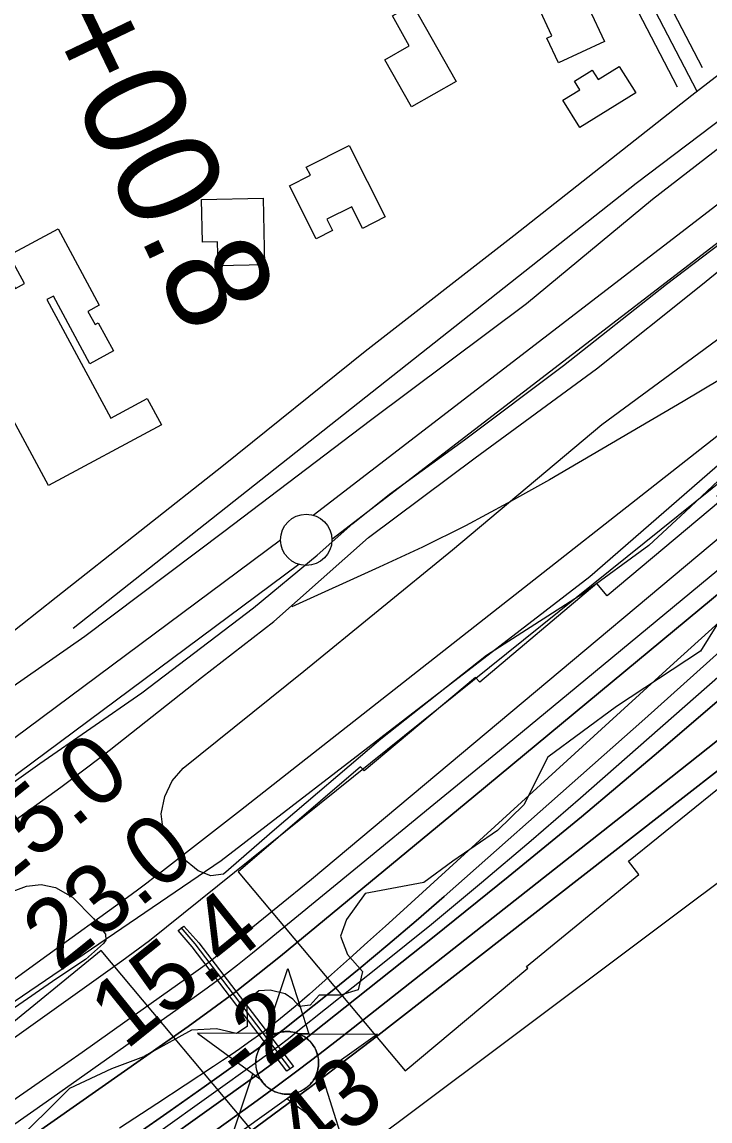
# Model space of a CAD drawing. Extents: x 3477039 to 3515015, y 546746 to 572297.
# Drawn here: x 3483241 to 3483912, y 559585 to 560657 of the extents above; entities that cross this region are included whole.
import ezdxf

# ---------------------------------------------------------------- set-up
doc = ezdxf.new("R2010")
doc.units = 0
for name, color, linetype in [('V-BLDG-OTLN', 7, 'Continuous'), ('V-CHAN-DOCK', 7, 'Continuous'), ('V-CHAN-NAID', 7, 'Continuous'), ('V-FLOD-BASE', 7, 'Continuous'), ('V-LEVE-TOET', 7, 'Continuous'), ('V-RIVR-EDGE', 7, 'Continuous'), ('V-RIVR-RANG', 7, 'Continuous'), ('V-ROAD-CNTR', 7, 'Continuous'), ('V-RRAP-FSHR', 7, 'Continuous'), ('V-RRAP-RVMT', 7, 'Continuous'), ('V-SITE-VEGE', 7, 'Continuous'), ('V-SURV-IDEN', 7, 'Continuous'), ('V-SURV-LINE', 7, 'Continuous'), ('V-TOPO-DPTH', 7, 'Continuous'), ('V-TOPO-MAJR', 7, 'Continuous'), ('V-TOPO-MINR', 7, 'Continuous'), ('V-TOPO-SHOR', 7, 'Continuous'), ('V-TOPO-WATR', 7, 'Continuous'), ('V-UTIL-LINE', 7, 'Continuous')]:
    doc.layers.add(name, color=color, linetype=linetype)

msp = doc.modelspace()

# ---------------------------------------------------------------- linework, layer by layer
at = {"layer": 'V-BLDG-OTLN'}
for points in [[(3483793.8, 560670.1), (3483808.9, 560637.6), (3483764, 560616.7), (3483752.7, 560640.8), (3483757.5, 560643.1), (3483744.3, 560671.5), (3483778.1, 560687.2), (3483787.5, 560667.2)], [(3483621.8, 560673.6), (3483664.4, 560598.5), (3483620.8, 560573.8), (3483594.8, 560619.7), (3483618.7, 560633.2), (3483602.2, 560662.4)], [(3483839.3, 560587.4), (3483784.9, 560553.5), (3483768.3, 560580.2), (3483784.8, 560590.5), (3483779.6, 560598.9), (3483796.8, 560609.7), (3483802.6, 560600.3), (3483823.3, 560613.1)], [(3483276.5, 560454.8), (3483316.7, 560380.3), (3483305.6, 560374.3), (3483312.5, 560361.5), (3483315.6, 560363.2), (3483330.5, 560335.7), (3483307.6, 560323.3), (3483272, 560389.3), (3483265.4, 560385.8), (3483327.9, 560270.1), (3483363.4, 560289.3), (3483377.2, 560263.8), (3483267.2, 560204.5), (3483189.9, 560347.7), (3483192.1, 560348.9), (3483102.8, 560514.5), (3483132.9, 560530.7), (3483127.6, 560540.6), (3483150.6, 560553), (3483235, 560396.6), (3483243.9, 560401.4), (3483228.9, 560429.1)], [(3483560.3, 560536.1), (3483595.2, 560466.4), (3483573.1, 560455.3), (3483562.7, 560476.2), (3483538.5, 560464.1), (3483543.9, 560453.2), (3483527.9, 560445.2), (3483502, 560496.8), (3483522.4, 560507), (3483518.3, 560515.1)], [(3483416.2, 560483.4), (3483476.3, 560484.8), (3483477.8, 560419.6), (3483432.4, 560418.6), (3483431.9, 560442), (3483417.2, 560441.7)]]:
    msp.add_lwpolyline(points, close=True, dxfattribs=at)
at = {"layer": 'V-CHAN-DOCK'}
msp.add_lwpolyline([(3483398.9, 559774.6), (3483413.6, 559758.6), (3483505.8, 559637.9), (3483499.3, 559633.3), (3483407.1, 559754.5), (3483393.6, 559770.5), (3483398.9, 559774.6)], dxfattribs=at)
at = {"layer": 'V-CHAN-NAID'}
for points in [[(3483488.9, 559670), (3483479.3, 559670.1), (3483500.4, 559733.5), (3483520.7, 559669.8), (3483511.1, 559669.8), (3483509.5, 559670.4), (3483507.4, 559671), (3483505.4, 559671.5), (3483503.3, 559671.8), (3483502.2, 559671.9), (3483500.6, 559672), (3483498.9, 559672), (3483497.5, 559671.9), (3483495.6, 559671.7), (3483494.3, 559671.5), (3483492.5, 559671.1), (3483490.9, 559670.7), (3483489.9, 559670.4)], [(3483488.9, 559670), (3483412.4, 559670.5), (3483474, 559625.1), (3483472.9, 559627), (3483472, 559628.7), (3483471.2, 559630.6), (3483470.5, 559632.7), (3483470.2, 559634), (3483469.8, 559635.6), (3483469.6, 559637.1), (3483469.4, 559638.7), (3483469.3, 559640.4), (3483469.2, 559642), (3483469.3, 559644.1), (3483469.5, 559645.7), (3483469.9, 559647.9), (3483470.4, 559649.8), (3483471, 559651.7), (3483471.7, 559653.4), (3483472.4, 559655), (3483473.2, 559656.5), (3483474.3, 559658.2), (3483475.3, 559659.7), (3483476.3, 559661), (3483477.3, 559662.1), (3483478.6, 559663.5), (3483479.7, 559664.4), (3483481.4, 559665.8), (3483482.6, 559666.7), (3483484.3, 559667.8), (3483486, 559668.7), (3483487.5, 559669.4)], [(3483511.1, 559669.8), (3483587.6, 559669.3), (3483525.4, 559624.8), (3483526.3, 559626.2), (3483527.2, 559628.1), (3483528, 559629.7), (3483528.7, 559631.6), (3483529.2, 559633.4), (3483529.6, 559635.1), (3483530, 559637.1), (3483530.2, 559638.6), (3483530.3, 559640.8), (3483530.3, 559642.9), (3483530.1, 559645.1), (3483529.8, 559646.9), (3483529.3, 559649.1), (3483528.7, 559651.3), (3483527.9, 559653.2), (3483527.3, 559654.7), (3483526.3, 559656.6), (3483525.2, 559658.3), (3483524, 559660), (3483522.8, 559661.6), (3483521.5, 559662.9), (3483519.9, 559664.5), (3483518.1, 559665.9), (3483516.4, 559667.1), (3483514.5, 559668.2), (3483513.1, 559668.9)], [(3483507.3, 559611.9), (3483445.1, 559567.3), (3483466.2, 559630.8), (3483474, 559625.1), (3483474.6, 559624.2), (3483476, 559622.3), (3483477.2, 559620.9), (3483478.7, 559619.4), (3483480.1, 559618.1), (3483481.5, 559617), (3483482.9, 559616), (3483484.6, 559615), (3483486.3, 559614), (3483488.1, 559613.2), (3483489.5, 559612.7), (3483491.2, 559612.1), (3483493.4, 559611.6), (3483494.9, 559611.3), (3483496.9, 559611), (3483498.5, 559610.9), (3483500.3, 559610.9), (3483502, 559611), (3483503.7, 559611.2), (3483505.6, 559611.5)], [(3483525.4, 559624.8), (3483533.2, 559630.3), (3483553.4, 559566.6), (3483499.5, 559606.3), (3483507.3, 559611.9), (3483509, 559612.3), (3483510.6, 559612.9), (3483512.8, 559613.8), (3483514.5, 559614.7), (3483516.4, 559615.8), (3483518.1, 559617), (3483519.7, 559618.3), (3483520.9, 559619.4), (3483522.3, 559620.8), (3483523.5, 559622.2), (3483524.6, 559623.7)]]:
    msp.add_lwpolyline(points, close=True, dxfattribs=at)
msp.add_circle((3483499.8, 559641.4), 30.5, dxfattribs=at)
at = {"layer": 'V-FLOD-BASE'}
msp.add_lwpolyline([(3482382.9, 559248.9), (3482364.8, 559272), (3482401.5, 559301.2), (3482530.3, 559398.1), (3482669.5, 559501.2), (3482766.4, 559574.2), (3482900, 559673.3), (3483028.3, 559767.9), (3483135.8, 559846), (3483258.8, 559933.5), (3483358, 560002.3), (3483466.8, 560085.2), (3483528.9, 560136.6), (3483563.8, 560167.6), (3483599.3, 560196.2), (3483672.6, 560249.2), (3483768.9, 560321.6), (3483869.4, 560401), (3483974.7, 560480.9), (3484043.8, 560532.9), (3484090.5, 560567.9), (3484094.7, 560564.3)], dxfattribs=at)
at = {"layer": 'V-LEVE-TOET'}
for points in [[(3484546.9, 561015), (3484410.9, 560904), (3484276.1, 560799), (3484222.1, 560759.6), (3484143.1, 560701), (3484017.8, 560608.8), (3483855.8, 560483.3), (3483732.8, 560381.7), (3483580.9, 560267.9), (3483437.9, 560159.3), (3483302.5, 560057.2), (3483187.3, 559976.8), (3483022.3, 559850.1), (3482873.4, 559739.2), (3482703.1, 559613.2), (3482541.8, 559491.8), (3482433.6, 559410.7), (3482383.4, 559374.9), (3482356.2, 559355.3), (3482282.9, 559299.3), (3482194.2, 559234), (3482159.4, 559205)], [(3483226.6, 559872.4), (3483279.2, 559910.3), (3483320, 559941.2), (3483416.3, 560017.1), (3483486.7, 560072), (3483579, 560153.8), (3483683, 560231.4), (3483801.2, 560318.3), (3483902.9, 560399.5), (3484012.9, 560489.4), (3484087.4, 560548.4), (3484097.2, 560552.4), (3484121, 560562.3), (3484166, 560594.9), (3484275.3, 560677.2)]]:
    msp.add_lwpolyline(points, dxfattribs=at)
at = {"layer": 'V-RIVR-EDGE'}
for points in [[(3483919, 560069.7), (3483902.4, 560042.8), (3483820.7, 559989.1), (3483753.8, 559939.6), (3483730.4, 559893.1), (3483704.6, 559868.1), (3483661, 559838.1), (3483632.8, 559817.4), (3483575.8, 559806.5), (3483557.4, 559781.4), (3483551.8, 559764.9), (3483558.5, 559747.1), (3483573.2, 559730.5), (3483568.8, 559712.8), (3483551.7, 559707.3), (3483530.8, 559707.3), (3483522.2, 559697.6), (3483511.8, 559696.4), (3483505.1, 559703.7), (3483497.7, 559708.6), (3483483, 559712.4), (3483472, 559711.8), (3483460.3, 559702), (3483460.9, 559676.9), (3483450.5, 559670.2), (3483430.9, 559674.5), (3483406.4, 559673.3), (3483360.2, 559647.8)], [(3483175.7, 559534.4), (3483213.5, 559554.5), (3483230.3, 559559.2), (3483288.1, 559616.7), (3483328.9, 559635.8), (3483360.2, 559647.8)]]:
    msp.add_lwpolyline(points, dxfattribs=at)
at = {"layer": 'V-ROAD-CNTR'}
for points in [[(3487076.1, 563044), (3486779.2, 562810.3), (3486559.3, 562642), (3486392.2, 562506.5), (3486233.3, 562382.9), (3486038.4, 562229.6), (3485911.7, 562136), (3485621, 561911.1), (3485424, 561754.5), (3485308.3, 561665.3), (3485038, 561461.4), (3484792.2, 561271.1), (3484535.2, 561068.6), (3484336.9, 560919.3), (3484215.5, 560832), (3484122, 560761.2), (3483893.9, 560584.8), (3483720.5, 560448), (3483575.7, 560335.3), (3483437.8, 560223.9), (3483274.8, 560095.3), (3483188.4, 560027.1), (3483006, 559900.9)], [(3483899.3, 560588.9), (3483695.2, 560981.2), (3483559.1, 561219.2), (3483424.8, 561472.8), (3483251.9, 561790)], [(3483880.2, 560593.1), (3483682.1, 560974), (3483552.3, 561201)], [(3483904.3, 560611.8), (3483717.2, 560971.4)], [(3484219.5, 560834.8), (3484122, 560761.2), (3483893.9, 560584.8), (3483720.5, 560448), (3483575.7, 560335.3), (3483437.8, 560223.9), (3483274.8, 560095.3), (3483188.4, 560027.1), (3483006, 559900.9)]]:
    msp.add_lwpolyline(points, dxfattribs=at)
at = {"layer": 'V-RRAP-FSHR'}
msp.add_lwpolyline([(3481235.5, 558175), (3481260.4, 558193.2), (3481664.8, 558468.2), (3481750.1, 558561.3), (3481840.8, 558681.4), (3481906.4, 558774.6), (3482006.9, 558887.3), (3482130.2, 558983.5), (3482201, 559023.4), (3482476.9, 559192.1), (3482732, 559365.8), (3482809.3, 559398.5), (3482880.6, 559442.7), (3483189.7, 559671.5), (3483435.4, 559838.7), (3483794.7, 560115.6), (3484011.1, 560303.9), (3484237, 560525.2), (3484364.2, 560616.5), (3484735.6, 560876.4)], dxfattribs=at)
at = {"layer": 'V-RRAP-RVMT'}
for p, q in [((3483318.6, 559751), (3483204.3, 559658)), ((3483480, 559558.4), (3483318.6, 559751))]:
    msp.add_line(p, q, dxfattribs=at)
for points in [[(3484495.5, 560702.4), (3484380.4, 560606.2), (3484372.1, 560615.4), (3484255.2, 560518.1), (3484252.3, 560521.4), (3484125.6, 560412.9), (3484135.6, 560401.4), (3484019.4, 560302.5), (3484029.1, 560290.7), (3483918.3, 560194), (3483921.9, 560189.6), (3483811.6, 560096.8), (3483801.4, 560108.9), (3483687.5, 560012.6), (3483683.1, 560017.4), (3483574.6, 559926.1), (3483571.2, 559930), (3483452, 559827.6)], [(3483452, 559827.6), (3483614.7, 559633.7), (3483734.2, 559733.9), (3483733, 559735.4), (3483842.4, 559825.2), (3483832.3, 559838.2), (3483948, 559931.9), (3483939.2, 559942.5), (3484056.5, 560040.4), (3484051.9, 560046), (3484162.2, 560142.1), (3484154, 560151.8), (3484267.9, 560248.9), (3484274.2, 560241.7), (3484399.6, 560347.6), (3484397.4, 560350.1), (3484617.7, 560539.2)]]:
    msp.add_lwpolyline(points, dxfattribs=at)
at = {"layer": 'V-SITE-VEGE'}
for points in [[(3483982.9, 560268.7), (3483887.7, 560179.3), (3483852.2, 560146), (3483788.3, 560099.3), (3483693.8, 560038.7), (3483590.9, 559957), (3483487.4, 559868.8), (3483437.7, 559825.6), (3483425.4, 559823.9), (3483413, 559828.7), (3483397.2, 559841.7), (3483386.1, 559855.3), (3483378.6, 559871.2), (3483376.9, 559884.2), (3483380.5, 559901.2), (3483387.7, 559916.5), (3483398.4, 559928.8), (3483516, 560023.4), (3483660.9, 560141.9), (3483806.4, 560264), (3483940, 560362.6)], [(3483224, 559805.7), (3483245.8, 559813.8), (3483260, 559815.5), (3483274.1, 559812.5), (3483290.5, 559803), (3483311, 559782.2), (3483319.1, 559771.6), (3483322.6, 559766.9), (3483323.2, 559761), (3483320.8, 559758), (3483303.1, 559742.3), (3483275.3, 559723.6), (3483188.4, 559663.6)]]:
    msp.add_lwpolyline(points, dxfattribs=at)
at = {"layer": 'V-SURV-LINE'}
for points in [[(3483525, 560175.6), (3487277.1, 563062.8)], [(3487295.4, 563039), (3483543.3, 560151.8)], [(3482248, 559224.3), (3483493.3, 560151.6)], [(3483511.2, 560127.5), (3482265.9, 559200.2)]]:
    msp.add_lwpolyline(points, dxfattribs=at)
msp.add_circle((3483518.3, 560151.5), 25, dxfattribs=at)
at = {"layer": 'V-TOPO-DPTH'}
for points in [[(3484837.9, 560882.1), (3484351.8, 560505.8), (3484318, 560479.6), (3484284.4, 560453.2), (3484250.9, 560426.7), (3484217.5, 560400), (3484184.2, 560373.2), (3484151.1, 560346.2), (3484118.2, 560319), (3483523.4, 559820.4), (3483490.6, 559793.6), (3483438.3, 559751.1), (3483431.5, 559745.7), (3483424.7, 559740.3), (3483417.7, 559735.2), (3483410.7, 559730.1), (3483341.6, 559681.1), (3483299.9, 559651.7), (3483258.1, 559622.4), (3483216.1, 559593.4)], [(3483157, 559406.5), (3483242.5, 559466.9), (3483327.8, 559527.6), (3483470.5, 559629.8), (3483484.2, 559639.7), (3483497.8, 559649.8), (3483511.3, 559660.1), (3483524.6, 559670.6), (3483643, 559764.7), (3483715, 559822.8), (3483786.6, 559881.5), (3483857.4, 559941.1), (3483927.6, 560001.4), (3484162, 560205.1), (3484191.2, 560230.3), (3484220.4, 560255.5), (3484249.7, 560280.6), (3484279.1, 560305.6), (3484332.8, 560351.2), (3484389.4, 560398.7), (3484446.3, 560445.7), (3484503.7, 560492.1), (3484561.5, 560538), (3484939.8, 560835.2)], [(3483157, 559406.5), (3483242.5, 559466.9), (3483327.8, 559527.6), (3483470.5, 559629.8), (3483484.2, 559639.7), (3483497.8, 559649.8), (3483511.3, 559660.1), (3483524.6, 559670.6), (3483643, 559764.7), (3483715, 559822.8), (3483786.6, 559881.5), (3483857.4, 559941.1), (3483927.6, 560001.4), (3484162, 560205.1), (3484191.2, 560230.3), (3484220.4, 560255.5), (3484249.7, 560280.6), (3484279.1, 560305.6), (3484332.8, 560351.2), (3484389.4, 560398.7), (3484446.3, 560445.7), (3484503.7, 560492.1), (3484561.5, 560538), (3484939.8, 560835.2)], [(3484938.5, 560763.4), (3484474.6, 560376.2), (3484439.4, 560346.7), (3484404.3, 560317), (3484369.3, 560287.3), (3484334.4, 560257.4), (3484277.8, 560208.7), (3484271.3, 560203.1), (3484264.7, 560197.6), (3484258.2, 560192), (3484251.6, 560186.5), (3484245, 560181.1), (3484238.3, 560175.6), (3484231.6, 560170.3), (3484224.9, 560165), (3483582.3, 559663.7), (3483552.8, 559641), (3483523.2, 559618.4), (3483493.3, 559596.2), (3483463.3, 559574.2), (3482731.9, 559044.5)], [(3482731.9, 559044.5), (3483463.3, 559574.2), (3483493.3, 559596.2), (3483523.2, 559618.4), (3483552.8, 559641), (3483582.3, 559663.7), (3484224.9, 560165), (3484231.6, 560170.3), (3484238.3, 560175.6), (3484245, 560181.1), (3484251.6, 560186.5), (3484258.2, 560192), (3484264.7, 560197.6), (3484271.3, 560203.1), (3484277.8, 560208.7), (3484334.4, 560257.4), (3484369.3, 560287.3), (3484404.3, 560317), (3484439.4, 560346.7), (3484474.6, 560376.2), (3484938.5, 560763.4)], [(3484787.4, 560692.9), (3484742.6, 560655.4), (3484698, 560617.5), (3484288.7, 560265.3), (3484265.8, 560245.6), (3484243, 560226), (3484220, 560206.5), (3484197.1, 560186.9), (3484121.1, 560122.3), (3484059.9, 560070.8), (3483998.3, 560019.8), (3483936.1, 559969.4), (3483873.5, 559919.6), (3483553.4, 559667.2), (3483532, 559650.6), (3483510.5, 559634.2), (3483488.7, 559618), (3483466.9, 559602.1), (3483079.9, 559323.5)], [(3483079.9, 559323.5), (3483466.9, 559602.1), (3483488.7, 559618), (3483510.5, 559634.2), (3483532, 559650.6), (3483553.4, 559667.2), (3483873.5, 559919.6), (3483936.1, 559969.4), (3483998.3, 560019.8), (3484059.9, 560070.8), (3484121.1, 560122.3), (3484197.1, 560186.9), (3484220, 560206.5), (3484243, 560226), (3484265.8, 560245.6), (3484288.7, 560265.3), (3484698, 560617.5), (3484742.6, 560655.4), (3484787.4, 560692.9)], [(3484669.5, 560695.8), (3484618.4, 560656.2), (3484215.3, 560342.5), (3484196.1, 560327.5), (3484177, 560312.3), (3484158.1, 560296.9), (3484139.3, 560281.4), (3484011.9, 560175.3), (3483681.7, 559901.3), (3483493.3, 559745.6), (3483471.2, 559727.8), (3483448.9, 559710.4), (3483426.1, 559693.5), (3483403.1, 559676.9), (3483095.1, 559460.8)], [(3483095.1, 559460.8), (3483403.1, 559676.9), (3483426.1, 559693.5), (3483448.9, 559710.4), (3483471.2, 559727.8), (3483493.3, 559745.6), (3483681.7, 559901.3), (3484011.9, 560175.3), (3484139.3, 560281.4), (3484158.1, 560296.9), (3484177, 560312.3), (3484196.1, 560327.5), (3484215.3, 560342.5), (3484618.4, 560656.2), (3484669.5, 560695.8)], [(3483949.7, 560067.9), (3483899, 560022.4), (3483848.2, 559977), (3483797.2, 559931.7), (3483652.7, 559803.7), (3483625.4, 559779.9), (3483597.9, 559756.4), (3483570, 559733.3), (3483541.9, 559710.5), (3483495.9, 559673.8), (3483490.6, 559669.6), (3483485.2, 559665.4), (3483479.7, 559661.4), (3483474.2, 559657.4), (3483418.9, 559618), (3483385.6, 559594.6), (3483352.2, 559571.3)], [(3483352.2, 559571.3), (3483385.6, 559594.6), (3483418.9, 559618), (3483474.2, 559657.4), (3483479.7, 559661.4), (3483485.2, 559665.4), (3483490.6, 559669.6), (3483495.9, 559673.8), (3483541.9, 559710.5), (3483570, 559733.3), (3483597.9, 559756.4), (3483625.4, 559779.9), (3483652.7, 559803.7), (3483797.2, 559931.7), (3483848.2, 559977), (3483899, 560022.4), (3483949.7, 560067.9)]]:
    msp.add_lwpolyline(points, dxfattribs=at)
at = {"layer": 'V-TOPO-MAJR'}
for points in [[(3484933.1, 560672.9), (3484913.1, 560655.1), (3484360.5, 560157.9), (3484341, 560140.6), (3484321.3, 560123.5), (3484301.3, 560106.8), (3484281.1, 560090.3), (3484260.7, 560074.1), (3484240.2, 560058), (3484219.5, 560042.1), (3484198.7, 560026.3), (3483610.6, 559585.3), (3483591.8, 559571.1), (3483573.1, 559556.7), (3483554.6, 559542), (3483536.1, 559527.3), (3483120.6, 559190.6)], [(3483921, 560307.7), (3483885.7, 560286.3), (3483755.2, 560210.1), (3483714.5, 560187.2), (3483673.5, 560165.2), (3483631.7, 560144.5), (3483589.5, 560124.7), (3483504.4, 560086.3)]]:
    msp.add_lwpolyline(points, dxfattribs=at)
at = {"layer": 'V-TOPO-MINR'}
for points in [[(3484770, 560917.6), (3484156.7, 560439.2), (3484132.7, 560420.4), (3484108.7, 560401.6), (3484084.7, 560382.9), (3483499.6, 559923.3), (3483454.1, 559887.7), (3483378.2, 559828.3), (3483370.6, 559822.4), (3483363, 559816.6), (3483355.3, 559810.9), (3483347.6, 559805.3), (3483259.8, 559741.6), (3483208.1, 559704.3)], [(3484837.9, 560882.1), (3484351.8, 560505.8), (3484318, 560479.6), (3484284.4, 560453.2), (3484250.9, 560426.7), (3484217.5, 560400), (3484184.2, 560373.2), (3484151.1, 560346.2), (3484118.2, 560319), (3483523.4, 559820.4), (3483490.6, 559793.6), (3483438.3, 559751.1), (3483431.5, 559745.7), (3483424.7, 559740.3), (3483417.7, 559735.2), (3483410.7, 559730.1), (3483341.6, 559681.1), (3483299.9, 559651.7), (3483258.1, 559622.4), (3483216.1, 559593.4)], [(3484835.7, 560842.5), (3484218.6, 560366.5), (3484192.6, 560346.2), (3484166.7, 560325.8), (3484141.1, 560305.1), (3484115.6, 560284.2), (3483773.7, 560001.3), (3483706.5, 559945.9), (3483639.2, 559890.5), (3483571.9, 559835.3), (3483465.8, 559748.3), (3483451.4, 559736.7), (3483436.8, 559725.3), (3483421.9, 559714.3), (3483406.9, 559703.5), (3483264.8, 559603.2), (3483178.5, 559542.6)], [(3484939.8, 560835.2), (3484561.5, 560538), (3484503.7, 560492.1), (3484446.3, 560445.7), (3484389.4, 560398.7), (3484332.8, 560351.2), (3484279.1, 560305.6), (3484249.7, 560280.6), (3484220.4, 560255.5), (3484191.2, 560230.3), (3484162, 560205.1), (3483927.6, 560001.4), (3483857.4, 559941.1), (3483786.6, 559881.5), (3483715, 559822.8), (3483643, 559764.7), (3483524.6, 559670.6), (3483511.3, 559660.1), (3483497.8, 559649.8), (3483484.2, 559639.7), (3483470.5, 559629.8), (3483327.8, 559527.6), (3483242.5, 559466.9), (3483157, 559406.5)], [(3484927.8, 560836.5), (3484257.6, 560311.8), (3484249.2, 560305.2), (3484241, 560298.6), (3484232.7, 560291.8), (3484224.6, 560285), (3484216.5, 560278.2), (3484208.4, 560271.3), (3484200.4, 560264.3), (3484192.3, 560257.3), (3483785.4, 559899.6), (3483737.4, 559858), (3483689.1, 559816.9), (3483640.2, 559776.5), (3483590.9, 559736.6), (3483510.2, 559672.2), (3483500.9, 559664.9), (3483491.5, 559657.6), (3483482, 559650.6), (3483472.4, 559643.6), (3483374.2, 559573.5), (3483315.3, 559531.8), (3483256.2, 559490.3), (3483196.8, 559449.3)], [(3484938.5, 560763.4), (3484474.6, 560376.2), (3484439.4, 560346.7), (3484404.3, 560317), (3484369.3, 560287.3), (3484334.4, 560257.4), (3484277.8, 560208.7), (3484271.3, 560203.1), (3484264.7, 560197.6), (3484258.2, 560192), (3484251.6, 560186.5), (3484245, 560181.1), (3484238.3, 560175.6), (3484231.6, 560170.3), (3484224.9, 560165), (3483582.3, 559663.7), (3483552.8, 559641), (3483523.2, 559618.4), (3483493.3, 559596.2), (3483463.3, 559574.2), (3482731.9, 559044.5)], [(3484787.4, 560692.9), (3484742.6, 560655.4), (3484698, 560617.5), (3484288.7, 560265.3), (3484265.8, 560245.6), (3484243, 560226), (3484220, 560206.5), (3484197.1, 560186.9), (3484121.1, 560122.3), (3484059.9, 560070.8), (3483998.3, 560019.8), (3483936.1, 559969.4), (3483873.5, 559919.6), (3483553.4, 559667.2), (3483532, 559650.6), (3483510.5, 559634.2), (3483488.7, 559618), (3483466.9, 559602.1), (3483079.9, 559323.5)], [(3484507.6, 560669.5), (3484431.9, 560610.6), (3484356.2, 560551.7), (3484280.5, 560492.8), (3484150.7, 560391.9), (3484139.9, 560383.5), (3484129.1, 560375), (3483365.7, 559760.3), (3483338.7, 559740.6), (3482809.6, 559362.6)], [(3483927.2, 560077.1), (3483876.4, 560031.3), (3483613, 559790.8), (3483595.6, 559774.9), (3483578.1, 559759), (3483560.5, 559743.3), (3483542.9, 559727.5), (3483521.4, 559708.3), (3483514.5, 559702.3), (3483507.5, 559696.3), (3483500.4, 559690.4), (3483493.3, 559684.6), (3483481.6, 559675.3), (3483480.3, 559674.2), (3483477.5, 559672.2), (3483476.1, 559671.2), (3483462.1, 559661.2), (3483453.6, 559655.2), (3483445.1, 559649.3), (3483436.6, 559643.6), (3483428, 559637.8), (3483372.7, 559601.6), (3483336.4, 559577.8)], [(3483949.7, 560067.9), (3483899, 560022.4), (3483848.2, 559977), (3483797.2, 559931.7), (3483652.7, 559803.7), (3483625.4, 559779.9), (3483597.9, 559756.4), (3483570, 559733.3), (3483541.9, 559710.5), (3483495.9, 559673.8), (3483490.6, 559669.6), (3483485.2, 559665.4), (3483479.7, 559661.4), (3483474.2, 559657.4), (3483418.9, 559618), (3483385.6, 559594.6), (3483352.2, 559571.3)]]:
    msp.add_lwpolyline(points, dxfattribs=at)
at = {"layer": 'V-TOPO-SHOR'}
msp.add_lwpolyline([(3484198.7, 560771.2), (3483839.7, 560499), (3483291.2, 560064.9)], dxfattribs=at)
at = {"layer": 'V-TOPO-WATR'}
msp.add_lwpolyline([(3484669.5, 560695.8), (3484618.4, 560656.2), (3484215.3, 560342.5), (3484196.1, 560327.5), (3484177, 560312.3), (3484158.1, 560296.9), (3484139.3, 560281.4), (3484011.9, 560175.3), (3483681.7, 559901.3), (3483493.3, 559745.6), (3483471.2, 559727.8), (3483448.9, 559710.4), (3483426.1, 559693.5), (3483403.1, 559676.9), (3483095.1, 559460.8)], dxfattribs=at)
at = {"layer": 'V-UTIL-LINE'}
msp.add_lwpolyline([(3483502.3, 559636.2), (3483410, 559757.5), (3483396.6, 559773.5)], dxfattribs=at)

# ---------------------------------------------------------------- texts
at = {"layer": 'V-RIVR-RANG'}
for s, rotation, p in [('25.0', 38.7983, (3483214.4, 559806.9)), ('23.0', 38.7983, (3483277.3, 559729.1)), ('15.4', 38.7983, (3483342.4, 559653.1)), ('-2', 39.0866, (3483457.6, 559617.1)), ('-43', 39.0866, (3483497.5, 559520.7))]:
    msp.add_text(s, height=67, rotation=rotation, dxfattribs=at).set_placement(p)
at = {"layer": 'V-SURV-IDEN'}
msp.add_text('4168+00.8', height=100, rotation=295.6508, dxfattribs=at).set_placement((3483128.1, 560920.9))

doc.saveas('drawing.dxf')
